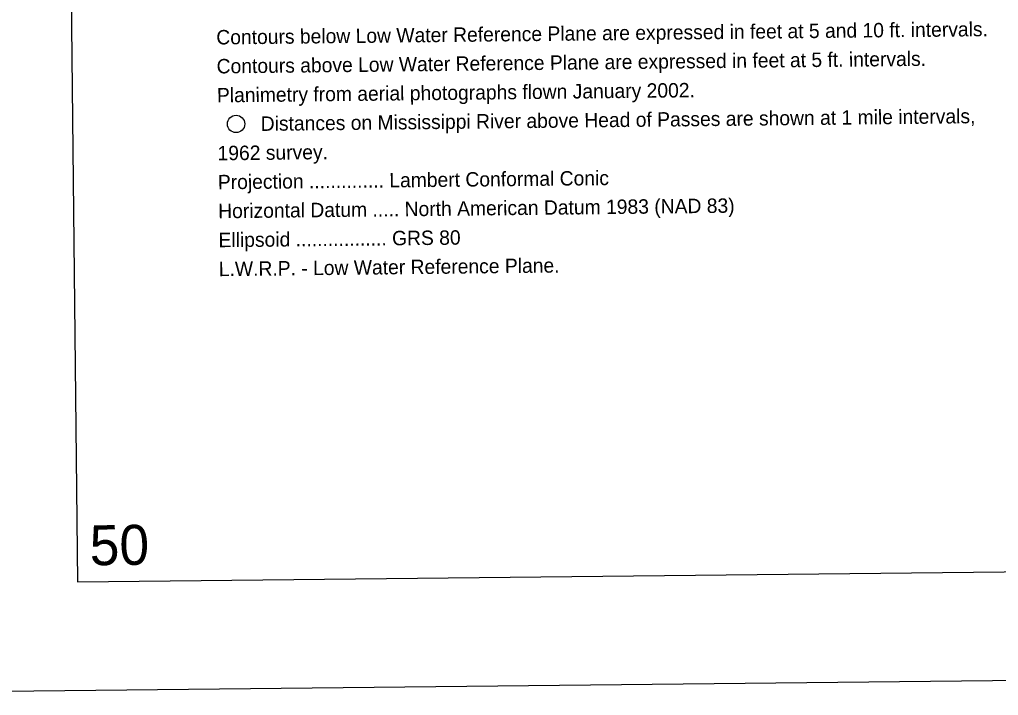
# Model space of a CAD drawing. Extents: x 3651524 to 3689615, y 505651 to 531377.
# Drawn here: x 3654778 to 3660413, y 506234 to 510123 of the extents above; entities that cross this region are included whole.
import ezdxf

# ---------------------------------------------------------------- set-up
doc = ezdxf.new("R2010")
doc.units = 0
for name, color, linetype in [('G-ANNO-NPLT', 7, 'Continuous'), ('V-ANNO-NOTE', 7, 'Continuous'), ('V-ANNO-SYMB', 7, 'Continuous'), ('V-ANNO-TEXT', 7, 'Continuous')]:
    doc.layers.add(name, color=color, linetype=linetype)

msp = doc.modelspace()

# ---------------------------------------------------------------- linework, layer by layer
at = {"layer": 'G-ANNO-NPLT'}
msp.add_lwpolyline([(3652367.463, 506233.903), (3689032.006, 506628.544), (3688771.901, 530793.812), (3652107.358, 530399.17)], close=True, dxfattribs=at)
at = {"layer": 'V-ANNO-NOTE'}
msp.add_circle((3656023.992, 509522.574), 50, dxfattribs=at)
at = {"layer": 'V-ANNO-SYMB'}
msp.add_lwpolyline([(3655110.709, 506888.512), (3688191.993, 507244.585), (3687945.344, 530159.832), (3654864.059, 529803.76), (3655110.709, 506888.512)], dxfattribs=at)

# ---------------------------------------------------------------- texts
at = {"layer": 'V-ANNO-NOTE'}
for s, rotation, p in [('Contours below Low Water Reference Plane are expressed in feet at 5 and 10 ft. intervals.', 0.616691, (3655910.811, 509979.982)), ('Contours above Low Water Reference Plane are expressed in feet at 5 ft. intervals.', 0.616691, (3655912.606, 509813.292)), ('Planimetry from aerial photographs flown January 2002.', 0.616691, (3655914.399, 509646.601)), ('Distances on Mississippi River above Head of Passes are shown at 1 mile intervals,', 0.616691, (3656166.377, 509482.604)), ('1962 survey.', 0.616691, (3655917.988, 509313.221)), ('Projection .............. Lambert Conformal Conic', 0.616661, (3655919.782, 509146.55)), ('Horizontal Datum ..... North American Datum 1983 (NAD 83)', 0.616661, (3655921.576, 508979.859)), ('Ellipsoid ................. GRS 80', 0.616661, (3655923.371, 508813.168)), ('L.W.R.P. - Low Water Reference Plane.', 0.616661, (3655925.165, 508646.478))]:
    msp.add_text(s, height=83, rotation=rotation, dxfattribs=at).set_placement(p)
at = {"layer": 'V-ANNO-TEXT'}
msp.add_text('50', height=230, rotation=0.616683, dxfattribs=at).set_placement((3655182.622, 506982.621))

doc.saveas('drawing.dxf')
